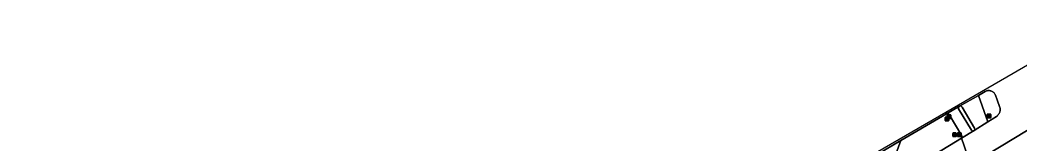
# Model space of a CAD drawing. Extents: x 158835 to 160077, y 386387 to 387778.
# Drawn here: x 158846.3 to 159118.8, y 387366.3 to 387399.9 of the extents above; entities that cross this region are included whole.
import ezdxf

# ---------------------------------------------------------------- set-up
doc = ezdxf.new("R2010")
doc.units = 0
for name, color, linetype in [('IMGEO_Berm_groen', 7, 'Continuous'), ('IMGEO_Fietspad_open', 7, 'Continuous'), ('IMGEO_Portaal', 7, 'Continuous'), ('IMGEO_Rijbaan_lokaal_gesloten', 7, 'Continuous'), ('IMGEO_Verkeersbordpaal', 7, 'Continuous'), ('IMGEO_Verkeerseiland_open', 7, 'Continuous'), ('IMGEO_Verkeersregelinstallatiepaal', 7, 'Continuous'), ('IMGEO_Voetpad_open', 7, 'Continuous')]:
    doc.layers.add(name, color=color, linetype=linetype)

msp = doc.modelspace()

# ---------------------------------------------------------------- linework, layer by layer
at = {"layer": 'IMGEO_Berm_groen'}
for points in [[(159099.07, 387374.26), (159086.57, 387366.93), (159082.12, 387354.83), (159083.77, 387355.82), (159103.13, 387367.58)], [(159103.23, 387368.25), (159099.77, 387374.08)]]:
    msp.add_lwpolyline(points, dxfattribs=at)
msp.add_lwpolyline([(159000, 387304.47), (159029.69, 387322.82), (159052.35, 387336.73), (159071.42, 387348.46), (159082.12, 387354.83), (159086.57, 387366.93), (159080.16, 387363.17), (159069.35, 387356.84), (159049.81, 387345.38), (159012.76, 387323.3), (159000, 387315.61), (158999.06, 387315.04), (158987.2, 387304.97), (158872.07, 387234.74), (158869.76, 387224.68), (158876.5, 387228.78), (158902.3, 387244.6), (158929.46, 387261.24), (158956.86, 387278.07), (158983.12, 387294.15), (158993.36, 387300.45)], close=True, dxfattribs=at)
for centre, radius, start, end in [((159099.31, 387373.75), 0.563, 35.4075, 115.5236), ((159102.85, 387367.97), 0.474, 305.8516, 36.785)]:
    msp.add_arc(centre, radius, start, end, dxfattribs=at)
at = {"layer": 'IMGEO_Fietspad_open'}
for points in [[(159106.54, 387369.66), (159110.3, 387372.04), (159107.72, 387379.29), (159102.56, 387376.31)], [(159103.27, 387376.11), (159106.68, 387370.34)]]:
    msp.add_lwpolyline(points, dxfattribs=at)
for centre, radius, start, end in [((159102.82, 387375.85), 0.52, 29.093, 119.485), ((159106.26, 387370.07), 0.498, 303.7598, 33.171)]:
    msp.add_arc(centre, radius, start, end, dxfattribs=at)
at = {"layer": 'IMGEO_Portaal'}
for p, q in [((159110.12, 387373.25), (159110.12, 387374.05)), ((159110.12, 387374.05), (159110.12, 387373.25)), ((159110.22, 387374.15), (159111.01, 387374.15)), ((159111.01, 387374.15), (159110.22, 387374.15)), ((159111.01, 387373.15), (159110.22, 387373.15)), ((159110.22, 387373.15), (159111.01, 387373.15)), ((159111.11, 387374.05), (159111.11, 387373.25)), ((159111.11, 387373.25), (159111.11, 387374.05))]:
    msp.add_line(p, q, dxfattribs=at)
msp.add_lwpolyline([(159110.54, 387374.03), (159110.69, 387374.03), (159110.69, 387373.28), (159110.54, 387373.28), (159110.54, 387374.03)], dxfattribs=at)
for centre, start, end in [((159110.22, 387374.05), 90, 180), ((159110.22, 387374.05), 90, 180), ((159110.22, 387373.25), 180, 270), ((159110.22, 387373.25), 180, 270), ((159111.01, 387374.05), 0, 90), ((159111.01, 387374.05), 360, 90), ((159111.01, 387373.25), 270, 0), ((159111.01, 387373.25), 270, 0)]:
    msp.add_arc(centre, 0.1, start, end, dxfattribs=at)
at = {"layer": 'IMGEO_Rijbaan_lokaal_gesloten'}
for points in [[(159132.79, 387393.91), (159135.42, 387395.44), (159138.08, 387396.99), (159138.96, 387397.5), (159142.53, 387399.59), (159142.42, 387399.89), (159123.49, 387388.93), (159098.83, 387374.65)], [(159110.02, 387363.06), (159124.74, 387372.02), (159127.38, 387373.53), (159142.84, 387383.32), (159143.72, 387383.84), (159147.29, 387386.02), (159144.92, 387392.95), (159140.48, 387390.29), (159137.83, 387388.7), (159136.66, 387391.99)], [(159098.83, 387374.65), (159099.07, 387374.26), (159102.56, 387376.31), (159107.72, 387379.29), (159109.59, 387380.37), (159109.74, 387380.45), (159109.91, 387380.51), (159110.08, 387380.56), (159110.26, 387380.59), (159110.43, 387380.61), (159110.61, 387380.61), (159110.79, 387380.6), (159110.97, 387380.57), (159111.14, 387380.52), (159111.31, 387380.46), (159111.47, 387380.38), (159111.63, 387380.29), (159111.77, 387380.19), (159111.91, 387380.07), (159112.03, 387379.95), (159112.15, 387379.81), (159112.25, 387379.66), (159112.33, 387379.5), (159112.41, 387379.34), (159112.86, 387378.08), (159113.6, 387376.02), (159113.61, 387375.98), (159113.64, 387375.77), (159113.66, 387375.55), (159113.65, 387375.34), (159113.63, 387375.12), (159113.59, 387374.91), (159113.53, 387374.7), (159113.45, 387374.5), (159113.35, 387374.31), (159113.24, 387374.13), (159113.11, 387373.95), (159112.96, 387373.79), (159112.81, 387373.65), (159112.64, 387373.51), (159110.3, 387372.04), (159106.54, 387369.66), (159103.13, 387367.58), (159105.5, 387360.82)], [(159125.42, 387366.17), (159124.39, 387369.07), (159123.99, 387370.19), (159123.97, 387370.3), (159123.95, 387370.45), (159123.95, 387370.61), (159123.96, 387370.76), (159123.98, 387370.91), (159124.02, 387371.06), (159124.07, 387371.21), (159124.13, 387371.35), (159124.21, 387371.48), (159124.29, 387371.61), (159124.39, 387371.73), (159124.5, 387371.84), (159124.62, 387371.93), (159124.74, 387372.02), (159110.02, 387363.06)], [(159105.5, 387360.82), (159103.13, 387367.58), (159083.77, 387355.82), (159082.12, 387354.83), (159071.42, 387348.46), (159052.35, 387336.73), (159029.69, 387322.82), (159000, 387304.47), (158993.36, 387300.45), (158983.12, 387294.15), (158956.86, 387278.07), (158929.46, 387261.24), (158902.3, 387244.6), (158876.5, 387228.78), (158869.76, 387224.68), (158864.62, 387221.54), (158856.64, 387216.62), (158853.15, 387214.98), (158852.96, 387214.89), (158852.56, 387214.72), (158857.14, 387207.35), (158857.3, 387207.52), (158857.49, 387207.8)]]:
    msp.add_lwpolyline(points, dxfattribs=at)
msp.add_lwpolyline([(158846.34, 387224.84), (158846.34, 387224.84), (158849.04, 387220.58), (158849.32, 387220.8), (158849.48, 387220.92), (158852.77, 387222.98), (158872.07, 387234.74), (158987.2, 387304.97), (158999.06, 387315.04), (159000, 387315.61), (159012.76, 387323.3), (159049.81, 387345.38), (159069.35, 387356.84), (159080.16, 387363.17), (159086.57, 387366.93), (159099.07, 387374.26), (159098.83, 387374.65), (158983.47, 387307.84), (158916.82, 387267.5)], close=True, dxfattribs=at)
at = {"layer": 'IMGEO_Verkeersbordpaal'}
for p, q in [((159098.65, 387372.43), (159098.65, 387373.23)), ((159098.65, 387373.23), (159098.65, 387372.43)), ((159098.75, 387373.33), (159099.54, 387373.33)), ((159099.54, 387373.33), (159098.75, 387373.33)), ((159099.64, 387373.23), (159099.64, 387372.43)), ((159099.64, 387372.43), (159099.64, 387373.23)), ((159099.54, 387372.33), (159098.75, 387372.33)), ((159098.75, 387372.33), (159099.54, 387372.33)), ((159100.72, 387368.14), (159100.72, 387368.93)), ((159100.72, 387368.93), (159100.72, 387368.14)), ((159100.82, 387369.03), (159101.61, 387369.03)), ((159101.61, 387369.03), (159100.82, 387369.03)), ((159101.61, 387368.04), (159100.82, 387368.04)), ((159100.82, 387368.04), (159101.61, 387368.04)), ((159101.71, 387368.93), (159101.71, 387368.14)), ((159101.71, 387368.14), (159101.71, 387368.93))]:
    msp.add_line(p, q, dxfattribs=at)
for points in [[(159099.07, 387373.21), (159099.22, 387373.21), (159099.22, 387372.46), (159099.07, 387372.46), (159099.07, 387373.21)], [(159101.14, 387368.91), (159101.29, 387368.91), (159101.29, 387368.16), (159101.14, 387368.16), (159101.14, 387368.91)]]:
    msp.add_lwpolyline(points, dxfattribs=at)
for centre, start, end in [((159098.75, 387373.23), 90, 180), ((159098.75, 387373.23), 90, 180), ((159099.54, 387373.23), 0, 90), ((159099.54, 387373.23), 360, 90), ((159098.75, 387372.43), 180, 270), ((159098.75, 387372.43), 180, 270), ((159099.54, 387372.43), 270, 0), ((159099.54, 387372.43), 270, 0), ((159100.82, 387368.93), 90, 180), ((159100.82, 387368.93), 90, 180), ((159100.82, 387368.14), 180, 270), ((159100.82, 387368.14), 180, 270), ((159101.61, 387368.93), 0, 90), ((159101.61, 387368.93), 360, 90), ((159101.61, 387368.14), 270, 0), ((159101.61, 387368.14), 270, 0)]:
    msp.add_arc(centre, 0.1, start, end, dxfattribs=at)
at = {"layer": 'IMGEO_Verkeerseiland_open'}
msp.add_lwpolyline([(159110.3, 387372.04), (159112.64, 387373.51), (159112.81, 387373.65), (159112.96, 387373.79), (159113.11, 387373.95), (159113.24, 387374.13), (159113.35, 387374.31), (159113.45, 387374.5), (159113.53, 387374.7), (159113.59, 387374.91), (159113.63, 387375.12), (159113.65, 387375.34), (159113.66, 387375.55), (159113.64, 387375.77), (159113.61, 387375.98), (159113.6, 387376.02), (159112.86, 387378.08), (159112.41, 387379.34), (159112.33, 387379.5), (159112.25, 387379.66), (159112.15, 387379.81), (159112.03, 387379.95), (159111.91, 387380.07), (159111.77, 387380.19), (159111.63, 387380.29), (159111.47, 387380.38), (159111.31, 387380.46), (159111.14, 387380.52), (159110.97, 387380.57), (159110.79, 387380.6), (159110.61, 387380.61), (159110.43, 387380.61), (159110.26, 387380.59), (159110.08, 387380.56), (159109.91, 387380.51), (159109.74, 387380.45), (159109.59, 387380.37), (159107.72, 387379.29)], close=True, dxfattribs=at)
for points in [[(159102.56, 387376.31), (159102.41, 387376.17), (159102.3, 387375.92), (159102.34, 387375.64), (159105.85, 387369.83)], [(159106.68, 387370.34), (159103.27, 387376.11)]]:
    msp.add_lwpolyline(points, dxfattribs=at)
for centre, radius, start, end in [((159102.82, 387375.85), 0.52, 29.093, 119.485), ((159106.29, 387370.12), 0.527, 213.2173, 298.3593), ((159106.26, 387370.07), 0.498, 303.7598, 33.171)]:
    msp.add_arc(centre, radius, start, end, dxfattribs=at)
at = {"layer": 'IMGEO_Verkeersregelinstallatiepaal'}
for p, q in [((159099.23, 387373.09), (159099.23, 387373.88)), ((159099.23, 387373.88), (159099.23, 387373.09)), ((159099.33, 387373.98), (159100.12, 387373.98)), ((159100.12, 387373.98), (159099.33, 387373.98)), ((159100.22, 387373.88), (159100.22, 387373.09)), ((159100.22, 387373.09), (159100.22, 387373.88)), ((159100.12, 387372.99), (159099.33, 387372.99)), ((159099.33, 387372.99), (159100.12, 387372.99)), ((159102.04, 387368.17), (159102.04, 387368.97)), ((159102.04, 387368.97), (159102.04, 387368.17)), ((159102.14, 387369.07), (159102.93, 387369.07)), ((159102.93, 387369.07), (159102.14, 387369.07)), ((159102.93, 387368.07), (159102.14, 387368.07)), ((159102.14, 387368.07), (159102.93, 387368.07)), ((159103.03, 387368.97), (159103.03, 387368.17)), ((159103.03, 387368.17), (159103.03, 387368.97))]:
    msp.add_line(p, q, dxfattribs=at)
for points in [[(159099.65, 387373.86), (159099.8, 387373.86), (159099.8, 387373.11), (159099.65, 387373.11), (159099.65, 387373.86)], [(159102.46, 387368.95), (159102.61, 387368.95), (159102.61, 387368.2), (159102.46, 387368.2), (159102.46, 387368.95)]]:
    msp.add_lwpolyline(points, dxfattribs=at)
for centre, start, end in [((159099.33, 387373.88), 90, 180), ((159099.33, 387373.88), 90, 180), ((159100.12, 387373.88), 0, 90), ((159100.12, 387373.88), 360, 90), ((159099.33, 387373.09), 180, 270), ((159099.33, 387373.09), 180, 270), ((159100.12, 387373.09), 270, 0), ((159100.12, 387373.09), 270, 0), ((159102.14, 387368.97), 90, 180), ((159102.14, 387368.97), 90, 180), ((159102.14, 387368.17), 180, 270), ((159102.14, 387368.17), 180, 270), ((159102.93, 387368.97), 0, 90), ((159102.93, 387368.97), 360, 90), ((159102.93, 387368.17), 270, 0), ((159102.93, 387368.17), 270, 0)]:
    msp.add_arc(centre, 0.1, start, end, dxfattribs=at)
at = {"layer": 'IMGEO_Voetpad_open'}
for points in [[(159105.85, 387369.83), (159102.34, 387375.64), (159102.3, 387375.92), (159102.41, 387376.17), (159102.56, 387376.31), (159099.07, 387374.26)], [(159099.77, 387374.08), (159103.23, 387368.25)], [(159103.13, 387367.58), (159106.54, 387369.66)]]:
    msp.add_lwpolyline(points, dxfattribs=at)
for centre, radius, start, end in [((159099.31, 387373.75), 0.563, 35.4075, 115.5236), ((159102.85, 387367.97), 0.474, 305.8516, 36.785), ((159106.29, 387370.12), 0.527, 213.2173, 298.3593)]:
    msp.add_arc(centre, radius, start, end, dxfattribs=at)

doc.saveas('drawing.dxf')
